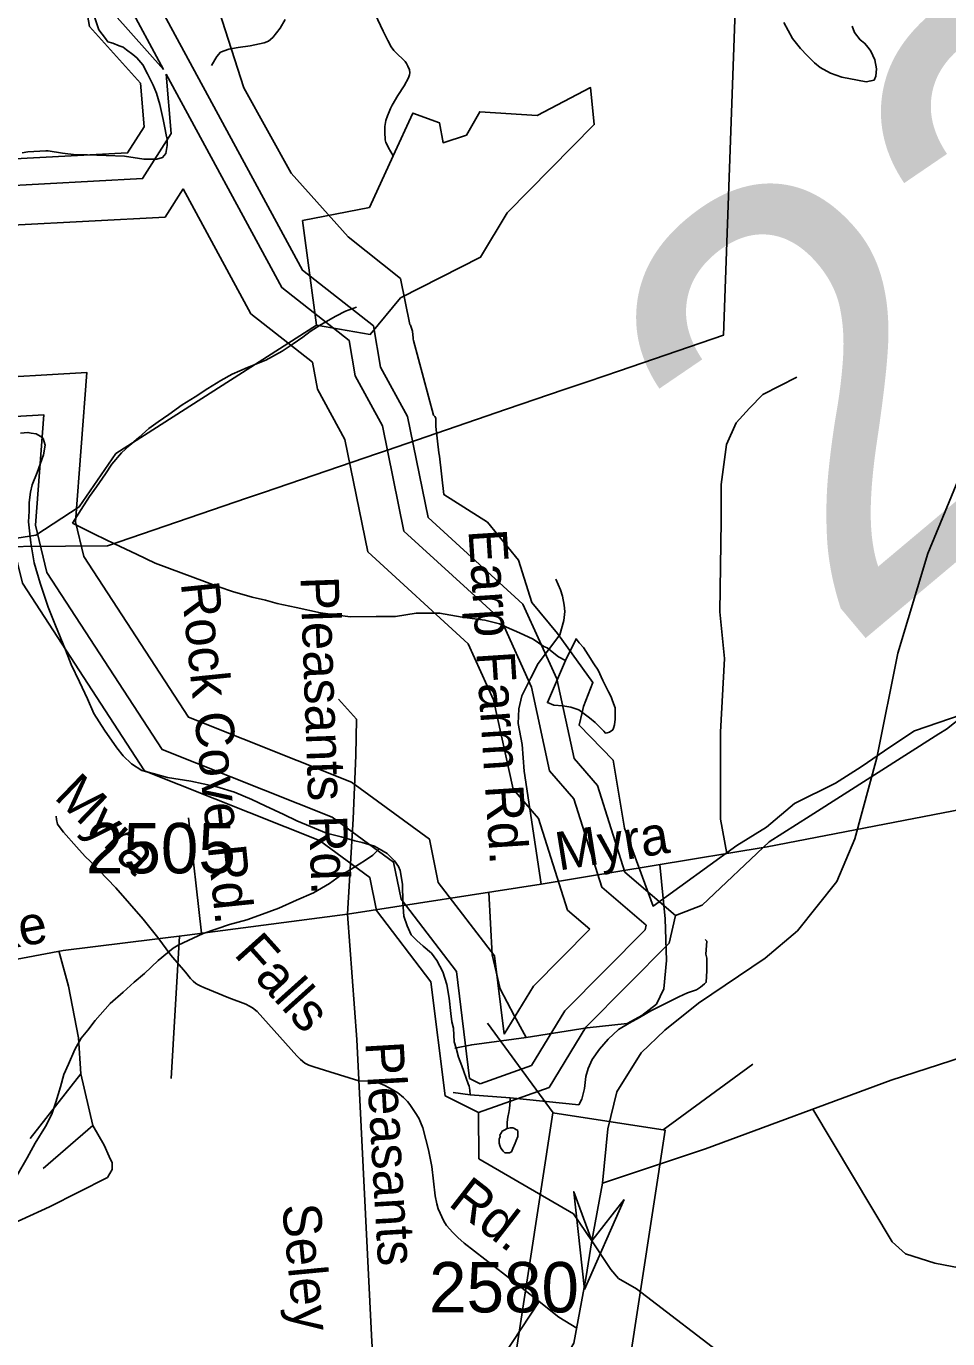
# Model space of a CAD drawing. Extents: x 2169602 to 2449496, y 721995 to 810662.
# Drawn here: x 2411130 to 2413417, y 793530 to 796785 of the extents above; entities that cross this region are included whole.
import ezdxf

# ---------------------------------------------------------------- set-up
doc = ezdxf.new("R2010")
doc.units = 0
doc.layers.add('Default', color=7, linetype='Continuous')

msp = doc.modelspace()

# ---------------------------------------------------------------- linework, layer by layer
at = {"layer": 'Default'}
for p, q in [((2413075.6, 794827.1), (2413394.9, 795030.1)), ((2411532.9, 794822.5), (2411564.9, 794535.8)), ((2411510.4, 794528.8), (2411489.7, 794175.2)), ((2412438.3, 794090.1), (2412275.1, 794312.6)), ((2411266.1, 794187.1), (2411140, 794026.8)), ((2411266.1, 794187.1), (2411295.4, 794059.1)), ((2412711.1, 794048.1), (2412933.6, 794211.4)), ((2412189.6, 794140.8), (2412231.6, 794134.9)), ((2412231.6, 794134.9), (2412331.5, 794127.5)), ((2412331.5, 794127.5), (2412501.6, 794110.3)), ((2411295.4, 794059.1), (2411172.3, 793952.1))]:
    msp.add_line(p, q, dxfattribs=at)
for points in [[(2411473.7, 797761.9), (2411515.8, 797744.6), (2411650.9, 797387.6), (2411618.9, 797270.1), (2411453.8, 797020.9), (2411445.8, 796863.6), (2411815.8, 796180.3), (2411991.9, 796042.2), (2412009.7, 795940.1), (2412076.8, 795817.4), (2412127.8, 795567.1), (2412362.8, 795352.3), (2412446.7, 795166.9), (2412489.8, 794969.2), (2412547.8, 794902.3), (2412615.9, 794687.7), (2412741.8, 794580.2)], [(2411471.4, 796678.6), (2411349.1, 796814.8), (2411295.4, 797115.6), (2411319.7, 797187.5), (2411357, 797237.4), (2411422, 797252.2), (2411484, 797331.1), (2411475, 797667)], [(2411475, 797667), (2411582, 797384.3), (2411558.4, 797297.6), (2411389.2, 797042.2), (2411379.4, 796848.6), (2411471.4, 796678.6)], [(2414916.8, 797530.3), (2414722.6, 797338.7), (2414436.5, 797008.9), (2414122, 796649.7), (2413955.6, 796454.9), (2413761.5, 796218.3), (2413645.4, 796048.7), (2413553.8, 795885.3), (2413463.8, 795710.4), (2413368.1, 795478), (2413293.3, 795230.8), (2413241, 794971.2), (2413186.6, 794770.1), (2413141.6, 794664.4), (2413044.2, 794541.8), (2412964.2, 794473.8), (2412798.9, 794362.8), (2412715.2, 794295.8), (2412656.6, 794239.2), (2412595.9, 794142.9), (2412573.9, 794050.7), (2412560.8, 793915.7)], [(2409951.7, 794911.9), (2410020.9, 794970.3), (2410122.7, 795021.1), (2410186.9, 795061.7), (2410260.4, 795112.1), (2410319.2, 795150.9), (2410936.7, 795362.2), (2410913.7, 795493.4), (2411332.2, 795497.1), (2411677.2, 795614.9), (2411719.4, 795629.4), (2412002.4, 795726.1), (2412024.4, 795733.6), (2412322.4, 795835.4), (2412464.9, 795884.1), (2412525.2, 795904.6), (2412602.2, 795930.9), (2412860.4, 796019.1), (2412900.4, 797124.9)], [(2409951.7, 794911.9), (2410020.9, 794970.3), (2410122.7, 795021.1), (2410186.9, 795061.7), (2410260.4, 795112.1), (2410319.2, 795150.9), (2410936.7, 795362.2), (2410913.7, 795493.4), (2411332.2, 795497.1), (2411677.2, 795614.9), (2411719.4, 795629.4), (2412002.4, 795726.1), (2412024.4, 795733.6), (2412322.4, 795835.4), (2412464.9, 795884.1), (2412525.2, 795904.6), (2412602.2, 795930.9), (2412860.4, 796019.1), (2412900.4, 797124.9)], [(2412252.7, 794091.6), (2412169.9, 794132.6), (2412134.8, 794415.4), (2411999.9, 794592.1), (2411982.9, 794674.4), (2411857.8, 794765.6), (2411423.9, 794938.4), (2411120.8, 795403.9), (2411086.8, 795542.4), (2411102.8, 795752), (2410935.9, 795742.3), (2410801.8, 795866.4), (2410824.7, 796125.1), (2410915.8, 796267.6), (2410932.8, 796359.1), (2411023.8, 796452.3), (2411381.9, 796471.3), (2411422.9, 796536), (2411413.8, 796644.5), (2411287.7, 796784.9), (2411227.9, 797120.7)], [(2411555.2, 796991), (2411670.2, 796632.5), (2411787.5, 796420.7), (2411929.2, 796263.2), (2412059.2, 796159.7), (2412082.7, 796046), (2412084.2, 796044.4), (2412088.7, 796029.2), (2412090.7, 796011.7), (2412090.5, 796009.2), (2412091.2, 796005.7), (2412140.7, 795821), (2412144.7, 795817.2), (2412146.5, 795813.4), (2412146.7, 795793.6), (2412146.7, 795792.4), (2412154.5, 795727.8), (2412155.5, 795719.1), (2412167, 795623.9), (2412274.7, 795555.1), (2412352, 795461.2), (2412385.2, 795355.8), (2412448.5, 795279.3), (2412536.7, 795157.7), (2412513.5, 795098.6), (2412509.7, 795083.4), (2412502.2, 795051.7), (2412586.7, 794965.4), (2412615.2, 794796.8), (2412686, 794603.1), (2412894, 794753.5), (2412967.5, 794799.1), (2413036.7, 794857.5), (2413138.5, 794908.2), (2413202.7, 794948.9), (2413276.2, 794999.2), (2413335, 795038.1), (2413952.5, 795249.4)], [(2411555.2, 796991), (2411670.2, 796632.5), (2411787.5, 796420.7), (2411929.2, 796263.2), (2412059.2, 796159.7), (2412082.7, 796046), (2412084.2, 796044.4), (2412088.7, 796029.2), (2412090.7, 796011.7), (2412090.5, 796009.2), (2412091.2, 796005.7), (2412140.7, 795821), (2412144.7, 795817.2), (2412146.5, 795813.4), (2412146.7, 795793.6), (2412146.7, 795792.4), (2412154.5, 795727.8), (2412155.5, 795719.1), (2412167, 795623.9), (2412274.7, 795555.1), (2412352, 795461.2), (2412385.2, 795355.8), (2412448.5, 795279.3), (2412536.7, 795157.7), (2412513.5, 795098.6), (2412509.7, 795083.4), (2412502.2, 795051.7), (2412586.7, 794965.4), (2412615.2, 794796.8), (2412686, 794603.1), (2412894, 794753.5), (2412967.5, 794799.1), (2413036.7, 794857.5), (2413138.5, 794908.2), (2413202.7, 794948.9), (2413276.2, 794999.2), (2413335, 795038.1), (2413952.5, 795249.4)], [(2411300.9, 796806.7), (2411310.7, 796776.8), (2411327.1, 796754.9), (2411333.1, 796747.1), (2411345.2, 796743.3), (2411361.1, 796737.2), (2411371, 796733.3), (2411379, 796727.2), (2411394.8, 796715.5), (2411405, 796707.4), (2411419.4, 796689.4), (2411431.5, 796667.3), (2411445.6, 796639.6), (2411453.6, 796619.8), (2411461.8, 796591.8), (2411470, 796554), (2411474.3, 796533.9), (2411478, 796515.8), (2411480.3, 796505.8), (2411480.1, 796490), (2411476.8, 796469.8), (2411468.6, 796459.7), (2411454.4, 796455.8), (2411422.5, 796455.7), (2411374.5, 796463.4), (2411328.5, 796465), (2411282.4, 796466.7), (2411254.3, 796466.5), (2411220.7, 796470.4), (2411184.6, 796476.3), (2411178.7, 796476.4), (2411134.6, 796474.1), (2411120.4, 796471.8)], [(2411772.6, 796802), (2411760.2, 796780.6), (2411742.7, 796757.8), (2411731.3, 796748.2), (2411720.6, 796744.2), (2411685.9, 796737), (2411656.6, 796732.8), (2411633.1, 796728.4), (2411612.8, 796721.5), (2411603.4, 796710.5), (2411590.5, 796687.9)], [(2411996.1, 796815.6), (2412016.2, 796773.6), (2412028.1, 796749.8), (2412036.2, 796734.6), (2412042.2, 796725.7), (2412045.6, 796721.8), (2412070.5, 796697.7), (2412074.2, 796692.8), (2412077, 796686.6), (2412081.1, 796677.7), (2412082.5, 796669.9), (2412081.6, 796665.1), (2412079.2, 796657.9), (2412068.6, 796637.8), (2412052.5, 796613.7), (2412038.7, 796589.8), (2412034.5, 796581.5), (2412030.9, 796573.3), (2412026.7, 796563.4), (2412022.9, 796551.7), (2412021.3, 796541.9), (2412020.6, 796536.8), (2412020.2, 796530.4), (2412020.3, 796522.8), (2412020.9, 796503.8), (2412023, 796497.5), (2412024.5, 796494.7), (2412029.5, 796484), (2412041, 796464.2)], [(2413179.8, 796785.6), (2413186, 796769.7), (2413200.1, 796751.7), (2413210.2, 796743.7), (2413215.9, 796737.6), (2413222.3, 796729.7), (2413226, 796723.9), (2413236.4, 796702), (2413240.3, 796679.9), (2413238.7, 796661.9), (2413234.4, 796652), (2413226.4, 796650), (2413214.7, 796647.7), (2413192.8, 796651.8), (2413154.4, 796659.2), (2413126.3, 796669.1), (2413100.7, 796683.2), (2413086.5, 796695.1), (2413068.7, 796712.8), (2413052.1, 796730.7), (2413032.2, 796754.8), (2413010.1, 796794.6)], [(2412257, 794162.7), (2412230.6, 794175.7), (2412197.7, 794441.2), (2412061.1, 794620), (2412042, 794712.5), (2411889.8, 794823.5), (2411467.5, 794991.7), (2411181.9, 795430.4), (2411153, 795547.9), (2411173.9, 795821.9), (2410959.9, 795809.5), (2410870, 795892.7), (2410888.7, 796103.3), (2410977.9, 796243), (2410993.7, 796327.5), (2411052.9, 796388.2), (2411419.2, 796407.6), (2411490.1, 796519.5), (2411477.8, 796666.7)], [(2411477.8, 796666.7), (2411764.5, 796137.1), (2411931.6, 796006.1), (2411947, 795918.2), (2412014.5, 795794.6), (2412067.8, 795533), (2412308.6, 795312.9), (2412384.1, 795146.1), (2412429.2, 794938.8), (2412489.3, 794869.6), (2412559, 794650), (2412668.8, 794556.2)], [(2412041, 796464.2), (2412090, 796570.3), (2412156, 796545.9), (2412165, 796496.5), (2412222.9, 796515), (2412255.9, 796573.4), (2412398, 796564), (2412530.8, 796633.4), (2412539.9, 796541.4), (2412323.9, 796322.7), (2412257.9, 796212.5), (2412059, 796111.6), (2411984, 796021.3), (2411850.9, 796043.7)], [(2411850.9, 796043.7), (2411816, 796303.6), (2411981.9, 796336.3), (2412041, 796464.2)], [(2412316.2, 794285.6), (2412292.1, 794479.7), (2412153, 794661.9), (2412130.7, 794769.6), (2411937.7, 794910.3), (2411533, 795071.6), (2411273.5, 795470.1), (2411252.4, 795556.1), (2411280.6, 795926.7), (2410996.1, 795910.2), (2410972.3, 795932.1), (2410984.6, 796070.6), (2411071.2, 796206.2), (2411085, 796280.1), (2411096.5, 796291.9), (2411475.1, 796312), (2411519.8, 796382.5)], [(2411519.8, 796382.5), (2411687.7, 796072.2), (2411841.1, 795951.9), (2411852.8, 795885.2), (2411921, 795760.4), (2411977.8, 795482), (2412227.3, 795254), (2412290.1, 795115), (2412338.4, 794893.3), (2412401.7, 794820.4), (2412473.7, 794593.4), (2412529.1, 794546.1)], [(2411950.3, 796088.8), (2411922.3, 796078.5), (2411898.5, 796066.6), (2411862.4, 796046.1), (2411834.7, 796028), (2411816.7, 796014.1), (2411792.9, 795997.8), (2411765.2, 795979.7), (2411724.8, 795957.4), (2411679.3, 795939.1), (2411641.3, 795922.9), (2411613.6, 795906.9), (2411581.3, 795886.6), (2411549.5, 795866.7), (2411517.7, 795846.4), (2411483.9, 795822.2), (2411457.8, 795803.9), (2411434.4, 795787.9), (2411410.2, 795765.6), (2411386.7, 795745.7), (2411366.6, 795727.6), (2411342.8, 795699.6), (2411326.8, 795675.2), (2411304.8, 795643.2), (2411287.2, 795619.1), (2411267.1, 795586.9), (2411245.2, 795552.9)], [(2410379.1, 795143), (2410397.9, 795154.9), (2410704.9, 795398), (2410837.9, 795474), (2411153.9, 795523.2), (2411262, 795593.3), (2411353, 795725.9), (2411850.9, 796043.7)], [(2413042.4, 795915.1), (2412958.5, 795871.8), (2412924.8, 795838), (2412891.7, 795801.5), (2412868.4, 795748.4), (2412855.2, 795648.8), (2412855.2, 795559.1), (2412851.9, 795333.4), (2412863.5, 795217.4), (2412853.5, 795034.8), (2412853.5, 794818.7), (2412869, 794733.6)], [(2413394.9, 795030.1), (2413413.7, 795042.1), (2413720.7, 795285.1), (2413853.8, 795361.1), (2414169.7, 795410.4), (2414277.8, 795480.4), (2414368.9, 795613.1), (2414866.7, 795930.9)], [(2411116.3, 795775.9), (2411134.6, 795778), (2411142.4, 795776.4), (2411154.9, 795774.2), (2411158.8, 795772.3), (2411166.6, 795768.3), (2411172.5, 795762.6), (2411177, 795746.5), (2411172.9, 795722.3), (2411157.1, 795678.5), (2411145.2, 795648.2), (2411141.3, 795630.1), (2411137.6, 795604.4), (2411137.6, 795582.5), (2411136, 795556.4), (2411142.2, 795504.3), (2411150.4, 795454.4), (2411164.7, 795404.4), (2411184.8, 795344.5), (2411203.1, 795298.8), (2411227.7, 795239.1), (2411242, 795202.8), (2411262.3, 795159.2), (2411282.6, 795117.2), (2411298.2, 795081.1), (2411324.9, 795039.4), (2411355, 794995.5), (2411371.2, 794975.6), (2411391.3, 794956), (2411417.1, 794939.9), (2411445.2, 794932.4), (2411481.3, 794922.4), (2411539.1, 794912.9), (2411569.3, 794906.8), (2411603.1, 794899.2), (2411647.2, 794885.6), (2411689.8, 794867.8), (2411723.7, 794851.7), (2411769.8, 794830.2), (2411802, 794814.3), (2411835.8, 794800.3), (2411875.6, 794784.5), (2411912.3, 794775), (2411946, 794765), (2411964, 794761.1), (2411994.4, 794751.6), (2412006, 794745.4)], [(2412468.9, 795212.1), (2412451.1, 795221.7), (2412422.8, 795243.8), (2412415, 795247.4), (2412388.5, 795265.6), (2412354.7, 795281.3), (2412322.5, 795295.1), (2412304.7, 795303.1), (2412268.6, 795312.6), (2412212.4, 795320.2), (2412156.2, 795330), (2412098.4, 795329.8), (2412046.5, 795321.4), (2411998.9, 795321.3), (2411934.6, 795320.9), (2411860.5, 795330.4), (2411800.2, 795344), (2411752.7, 795353.7), (2411724.2, 795361.6), (2411690.7, 795369.5), (2411642.4, 795383.3), (2411608.3, 795395), (2411450.2, 795454.1), (2411403.7, 795475.8), (2411349.7, 795501.4), (2411301.8, 795525.2), (2411273.5, 795539.2), (2411245.2, 795552.9)], [(2412407.9, 794657.8), (2412365.9, 794938.2), (2412360.9, 795004.3), (2412350.9, 795055.7), (2412352.6, 795092.2), (2412360.2, 795124.5), (2412382.4, 795169), (2412400.6, 795205.3), (2412454.6, 795276), (2412464.2, 795311.4), (2412467, 795333.9), (2412464.9, 795350), (2412460.8, 795371.9), (2412456.5, 795388), (2412444.5, 795413.8)], [(2412468.9, 795212.1), (2412495, 795266.2), (2412502.5, 795256.1), (2412513, 795244.4), (2412524.9, 795226.4), (2412538.6, 795204.4), (2412549.3, 795188.6), (2412561, 795162.5), (2412575.5, 795134.4), (2412581.5, 795122.5), (2412585.4, 795112.6), (2412591.7, 795094.6), (2412591.5, 795080.8), (2412591.7, 795066.6), (2412589.9, 795052.7), (2412587.9, 795044.9), (2412586.2, 795040.7), (2412578, 795034.6), (2412571.7, 795032.7), (2412567.8, 795032.5), (2412563.9, 795036.8), (2412555.9, 795044.4), (2412541.9, 795058.3), (2412527.8, 795070.2), (2412501.7, 795090.3), (2412481.6, 795096.2), (2412461.7, 795100), (2412439.6, 795101.8), (2412423.6, 795107.9), (2412468.9, 795212.1)], [(2411927.6, 794583.5), (2411941.9, 794819.4), (2411948.5, 794977), (2411950.2, 795066.7), (2411905.4, 795116.5)], [(2416023.6, 794710.3), (2415941.8, 794699.2), (2415799.2, 794662), (2415368.1, 794498.7), (2415105.5, 794410.7), (2414998.8, 794400.2), (2414915, 794402.3), (2414848.1, 794425.4), (2414751.8, 794486.1), (2414548.8, 794639), (2414377.2, 794747.9), (2414253.7, 794798.1), (2414097.8, 794846.3), (2413945, 794877.7), (2413821.6, 794890.3), (2413733.7, 794881.9), (2413478.4, 794848.4), (2412968.8, 794750), (2412407.9, 794657.8), (2411927.6, 794583.5)], [(2412402.9, 793622.4), (2412345.6, 793667.6), (2412217.3, 793767.2), (2412201.4, 793781.1), (2412188.8, 793793.6), (2412173.2, 793811.1), (2412166.6, 793821.6), (2412153, 793852.7), (2412149.1, 793865), (2412145.3, 793884.3), (2412136.8, 793957), (2412128.6, 793999), (2412122.4, 794024.7), (2412114.8, 794052.9), (2412109.1, 794067.4), (2412104.4, 794076.9), (2412095.9, 794091.4), (2412082.4, 794111.1), (2412076.7, 794118.2), (2412066.3, 794128.8), (2412052.5, 794139.7), (2412038.1, 794148.6), (2412020.5, 794158), (2412004.3, 794164.5), (2411979.7, 794168.8), (2411956, 794170.1), (2411884, 794192.2), (2411844.1, 794204.2), (2411831.8, 794209), (2411821.9, 794214), (2411810.9, 794222.7), (2411802.1, 794232.1), (2411703.5, 794341.9), (2411691.5, 794350.7), (2411684.6, 794355.2), (2411675.5, 794359.6), (2411633.4, 794375.5), (2411571, 794401.2), (2411564, 794404.3), (2411557.1, 794407.9), (2411551.4, 794411.4), (2411544.7, 794417.3), (2411538.2, 794423.8), (2411525.2, 794439.3), (2411489, 794481.2), (2411456.9, 794525.1), (2411420.9, 794571), (2411352.7, 794648.8), (2411289.6, 794713.7), (2411276.3, 794726.6), (2411254.8, 794750.2), (2411222.5, 794786.9), (2411211.8, 794800.3), (2411208.1, 794806.4), (2411205.4, 794817.6), (2411204.8, 794826.6)], [(2412741.8, 794580.2), (2412807.8, 794605.1), (2412973.9, 794762.4), (2413075.6, 794827.1)], [(2411107.3, 793934.5), (2411132.9, 793978.9), (2411152.6, 794014.9), (2411178.2, 794056.8), (2411193.8, 794086.9), (2411203.9, 794117), (2411215.8, 794155), (2411223.4, 794185.1), (2411235.5, 794211.3), (2411251.2, 794247.4), (2411266.8, 794275.4), (2411283, 794295.3), (2411301.1, 794319.7), (2411338.6, 794361.9), (2411370.6, 794390), (2411397.9, 794414.2), (2411424.1, 794436.2), (2411457.5, 794468.5), (2411495.3, 794498.5), (2411507.8, 794506.7), (2411569.3, 794535.1), (2411635.1, 794557.2), (2411677.5, 794569.5), (2411707.3, 794580), (2411757.1, 794598), (2411800.8, 794618.2), (2411843, 794636.5), (2411882.8, 794658.9), (2411910.5, 794679.1), (2411936.3, 794695), (2411956.2, 794707), (2411972.4, 794717.2), (2411990.2, 794729.5), (2412006, 794745.4)], [(2412006, 794745.4), (2412026.1, 794733.4), (2412044.4, 794715.6), (2412054.4, 794701.5), (2412058.3, 794691.7), (2412064.5, 794657.8), (2412064.9, 794611.9), (2412067.3, 794577.9), (2412075.3, 794554), (2412085.2, 794531.8), (2412099.3, 794517.9), (2412115.3, 794504.1), (2412135.8, 794486.4), (2412149.4, 794468.6), (2412163.9, 794440.4), (2412173.8, 794408.5), (2412180.1, 794374.6), (2412184.4, 794336.7), (2412186.7, 794316.5), (2412190.8, 794300.5), (2412192.6, 794266.5), (2412196.9, 794250.8), (2412203.1, 794228.9), (2412211.3, 794206.9), (2412227.3, 794162.7), (2412229.3, 794156.7), (2412231.4, 794147), (2412231.6, 794134.9)], [(2412702.4, 794706.2), (2412715.8, 794571.4), (2412719.2, 794468.5), (2412712.5, 794398.4), (2412694.3, 794360.1), (2412658, 794331.8), (2412621.6, 794311.6), (2412522.7, 794301.5), (2412371.3, 794277.2)], [(2412371.3, 794277.2), (2412341.1, 794331.8), (2412306.5, 794397.6), (2412286.6, 794482.3), (2412278.4, 794637.8)], [(2411927.6, 794583.5), (2411529.5, 794531.1), (2411222.3, 794493.4), (2410887.5, 794430.6), (2410715.9, 794405.5), (2410498.2, 794361.5), (2410260.7, 794284), (2409800.3, 794114.4), (2409545, 794028.5)], [(2411927.6, 794583.5), (2411950.6, 794272.5), (2411988.3, 793522.7), (2412017.6, 793124.8), (2412021.8, 792898.6), (2412013.4, 792693.4)], [(2412741.8, 794580.2), (2412725.8, 794511.6), (2412518.9, 794302.7), (2412427.8, 794153.6), (2412252.7, 794091.6)], [(2412668.8, 794556.2), (2412666.1, 794544.6), (2412466.9, 794343.4), (2412384, 794207.7), (2412257, 794162.7)], [(2412529.1, 794546.1), (2412388.8, 794404.5), (2412316.2, 794285.6)], [(2412501.6, 794110.3), (2412509, 794124.5), (2412515.4, 794150.4), (2412519.3, 794180.6), (2412525, 794200.4), (2412534.7, 794222.5), (2412552.7, 794248.6), (2412574.6, 794272.8), (2412600.3, 794297), (2412626.3, 794312.9), (2412652.4, 794327.2), (2412680.2, 794343.3), (2412720.2, 794363.6), (2412749.8, 794377.8), (2412771.7, 794387.9), (2412793.8, 794395.9), (2412803.5, 794402.1), (2412813.7, 794410.3), (2412817.8, 794414.2), (2412819.5, 794442.3), (2412819.3, 794473.9), (2412817, 794484), (2412819.1, 794516.2), (2412815, 794520)], [(2411210.9, 794492), (2411235.5, 794404.3), (2411260.3, 794276.5), (2411266.1, 794187.1)], [(2414943.4, 794470.6), (2414545.3, 794418.3), (2414238.2, 794380.6), (2413903.3, 794317.8), (2413731.7, 794292.6), (2413514.1, 794248.6), (2413276.5, 794171.2), (2412816.1, 794001.5), (2412560.8, 793915.7)], [(2412371.3, 794277.2), (2412236.1, 794259.1), (2412193.7, 794251)], [(2412331.5, 794127.5), (2412331.5, 794119.4), (2412329.6, 794101.4), (2412327.6, 794091.6), (2412325.7, 794079.7), (2412324.1, 794067.4), (2412323.9, 794051.5)], [(2412841.8, 793097.6), (2412840.8, 793246.3), (2412890.8, 793304.3), (2412881.8, 793471.8), (2412644.9, 793653.5), (2412600.2, 793679.9), (2412581.1, 793701.9), (2412534.2, 793773), (2412488.1, 793839.7), (2412253.7, 793976.7), (2412252.7, 794091.6)], [(2413082.4, 794099.6), (2413279.1, 793770.5), (2413312.2, 793740.7), (2413385, 793717.5), (2413648.3, 793667)], [(2411295.4, 794059.1), (2411323.7, 794010.6), (2411335.8, 793982.4), (2411343.9, 793966.2), (2411343.9, 793950), (2411331.8, 793929.8), (2411188.4, 793857.1), (2410912.8, 793731.7), (2410831.6, 793728.4), (2410632.5, 793779.8)], [(2412334.3, 793993.6), (2412338.2, 794001.6), (2412344, 794015.6), (2412346.2, 794021.8), (2412349.9, 794031.8), (2412349.9, 794039.5), (2412350.3, 794043.5), (2412349.7, 794047.6), (2412345.6, 794049.5), (2412341.7, 794051.7), (2412337.8, 794053.5), (2412331.9, 794053.6), (2412323.9, 794051.5)], [(2412323.9, 794051.5), (2412316.1, 794047.5), (2412311.8, 794045.3), (2412309.9, 794041.5), (2412305.8, 794035.2), (2412306.2, 794031.5), (2412303.8, 794025.4), (2412304.2, 794019.2), (2412303.8, 794015.2), (2412305.8, 794009.2), (2412308.3, 794003.2), (2412314.2, 793995.4), (2412318.1, 793991.6), (2412322.4, 793991.3), (2412326.3, 793991.6), (2412330, 793991.4), (2412334.3, 793993.6)], [(2412560.8, 793915.7), (2412534.2, 793773)], [(2412534.2, 793773), (2412518.9, 793679.9), (2412489.1, 793518.8), (2412418, 793397.3), (2412330.6, 793292.6), (2412213.4, 793192.1), (2411849.8, 792976.4), (2411578.3, 792844.5), (2411168.1, 792623.5), (2410779.3, 792416.2), (2410613, 792314.6), (2410272.4, 792149.2), (2410035.9, 792057), (2409830.3, 791999.4)], [(2411787.7, 793109.7), (2411899.5, 793158.1), (2412028.7, 793218.7), (2412117.6, 793263.1), (2412178.1, 793307.5), (2412222.5, 793347.9), (2412291.2, 793453), (2412402.9, 793622.4)], [(2412402.9, 793622.4), (2412451.9, 793583.8), (2412496.7, 793556.1)]]:
    msp.add_lwpolyline(points, dxfattribs=at)
for points in [[(2412345.1, 793492.9), (2412437, 794090.3), (2412716.1, 794047.4), (2412624.2, 793450)], [(2412613.9, 793875.7), (2412515.7, 793652.5), (2412489.1, 793894.9), (2412534.2, 793773)]]:
    msp.add_lwpolyline(points, close=True, dxfattribs=at)

# ---------------------------------------------------------------- texts
for s, height, rotation, p in [('225', 1066.27, 40, (2413158.4, 795221.9)), ('Earp Farm Rd.', 95, 273.7136, (2412227.6, 795535.5)), ('Rock Cove Rd.', 95, 275.8341, (2411513.9, 795404.6)), ('Pleasants Rd.', 95, 272.0256, (2411810.7, 795419.9)), ('Myra', 95, 316.0111, (2411196.8, 794871.8)), ('Myra', 95, 9.1663, (2412451.9, 794691.1)), ('Lake', 95, 10.3668, (2410917.1, 794465.8)), ('Falls', 95, 311.9028, (2411643.3, 794482.7)), ('Pleasants', 95, 273.3191, (2411971.8, 794265.4)), ('Rd.', 95, 322.1801, (2412174.8, 793862.5)), ('Seley Farm Rd.', 95, 275.4805, (2411765, 793861.4))]:
    msp.add_text(s, height=height, rotation=rotation, dxfattribs=at).set_placement(p)
for s, p in [('2505', (2411278.5, 794684.5)), ('2580', (2412130.1, 793595.4))]:
    msp.add_text(s, height=125, dxfattribs=at).set_placement(p)

doc.saveas('drawing.dxf')
